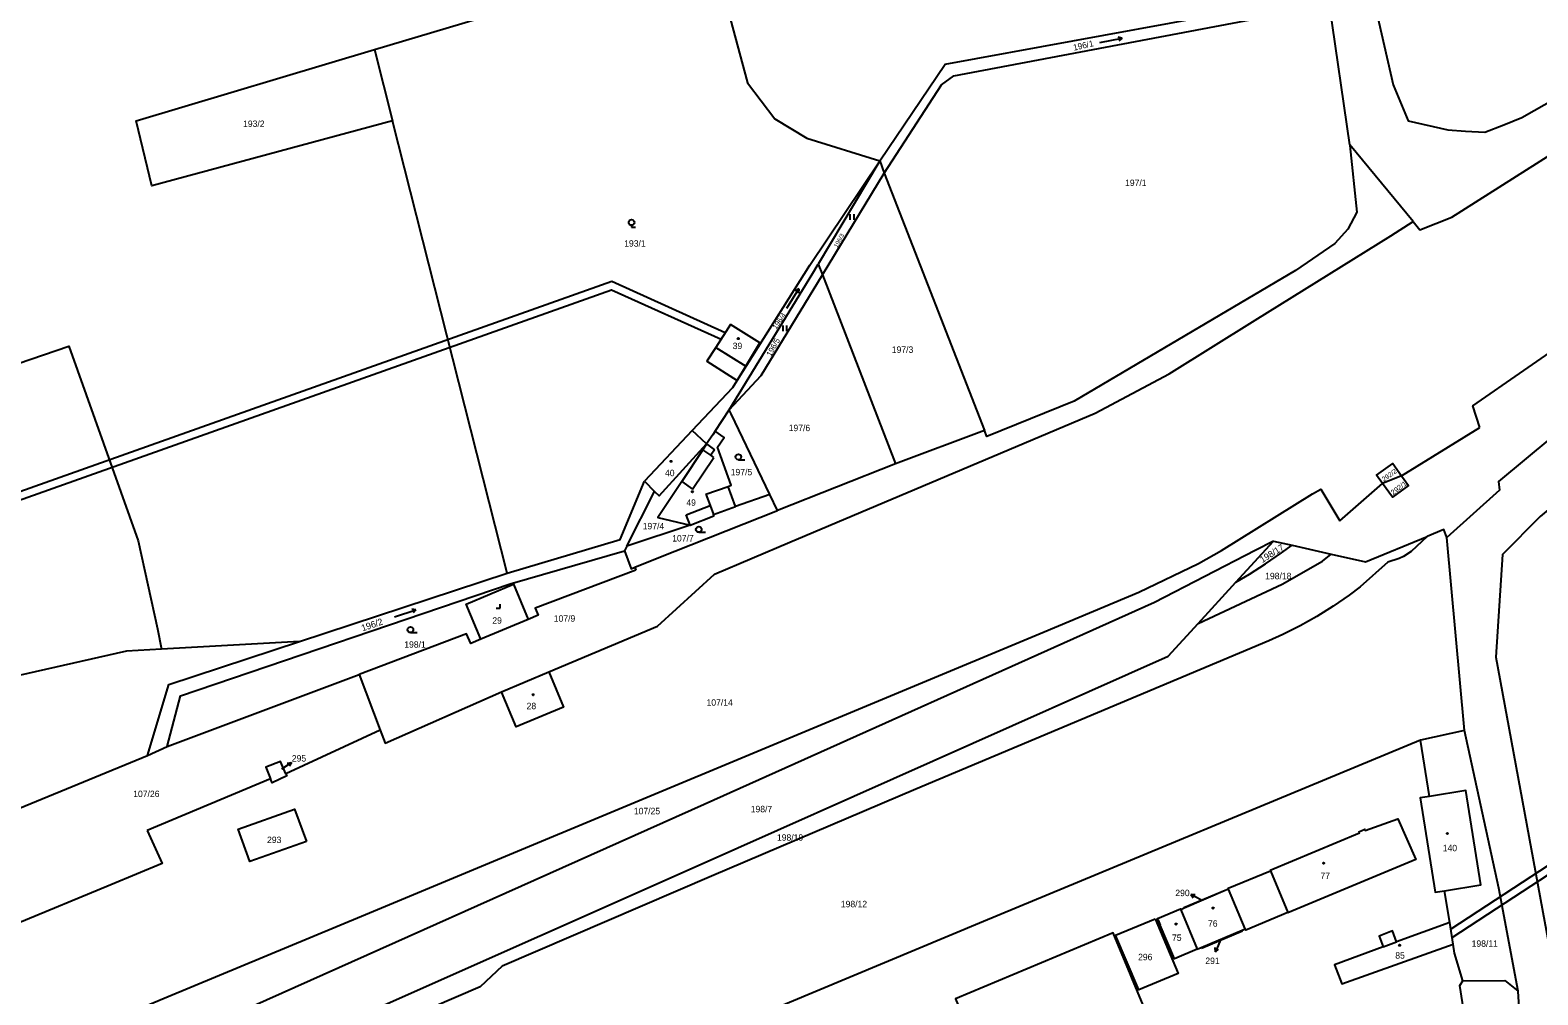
# Model space of a CAD drawing. Extents: x -724107 to -720612, y -1045267 to -1038441.
# Drawn here: x -723016.4 to -722617.2, y -1040225.1 to -1039969.7 of the extents above; entities that cross this region are included whole.
import ezdxf

# ---------------------------------------------------------------- set-up
doc = ezdxf.new("R2010")
doc.units = 0
for name, color, linetype in [('Hranice parcel', 7, 'Continuous'), ('Parcelní čísla', 7, 'Continuous'), ('Pop  PČ popisy', 7, 'Continuous'), ('Vnitřní kresba', 7, 'Continuous'), ('Věcná břemena k části', 7, 'Continuous'), ('Značky budov', 7, 'Continuous'), ('Značky kultur', 7, 'Continuous')]:
    doc.layers.add(name, color=color, linetype=linetype)

msp = doc.modelspace()

# ---------------------------------------------------------------- linework, layer by layer
at = {"layer": 'Hranice parcel'}
for p, q in [((-722667.02, -1040000.02), (-722672.33, -1039962.98)), ((-722925.28, -1039974.79), (-722920.51, -1039993.63)), ((-722890.16, -1040113.48), (-722920.51, -1039993.63)), ((-722650.22, -1040020.33), (-722667.02, -1040000.02)), ((-722791.42, -1040004.29), (-722807.73, -1040031.6)), ((-722791.42, -1040004.29), (-722790.29, -1040007.51)), ((-722806.63, -1040034.44), (-722790.29, -1040007.51)), ((-722790.29, -1040007.51), (-722763.71, -1040075.7)), ((-722656.15, -1040024.11), (-722650.22, -1040020.33)), ((-722807.73, -1040031.6), (-722806.63, -1040034.44)), ((-722806.63, -1040034.44), (-722787.3, -1040084.45)), ((-722835.03, -1040075.81), (-722831.31, -1040070.18)), ((-722830.78, -1040071.27), (-722831.31, -1040070.18)), ((-722820.54, -1040092.63), (-722830.78, -1040071.27)), ((-722841.13, -1040075.69), (-722853.71, -1040089.09)), ((-722837.3, -1040079.24), (-722841.13, -1040075.69)), ((-722763.71, -1040075.7), (-722787.3, -1040084.45)), ((-722653.29, -1040087.68), (-722632.59, -1040074.9)), ((-722787.3, -1040084.45), (-722818.51, -1040096.87)), ((-722653.29, -1040087.68), (-722658.34, -1040089.66)), ((-722858.41, -1040106.27), (-722851.07, -1040091.78)), ((-722853.71, -1040089.09), (-722851.07, -1040091.78)), ((-722829.62, -1040095.79), (-722831.64, -1040090.47)), ((-722820.54, -1040092.63), (-722829.62, -1040095.79)), ((-722818.51, -1040096.87), (-722820.54, -1040092.63)), ((-722669.59, -1040099.62), (-722658.34, -1040089.66)), ((-722850.38, -1040109.51), (-722818.51, -1040096.87)), ((-722835.51, -1040097.94), (-722829.62, -1040095.79)), ((-722841.69, -1040100.72), (-722858.41, -1040106.27)), ((-722646.53, -1040103.72), (-722650.77, -1040107.74)), ((-722636.61, -1040155.14), (-722641.26, -1040103.98)), ((-722858.41, -1040106.27), (-722859.05, -1040107.54)), ((-722697.17, -1040115.82), (-722687.23, -1040104.94)), ((-722687.23, -1040104.94), (-722682.27, -1040106.05)), ((-722685.09, -1040108.08), (-722682.27, -1040106.05)), ((-722682.27, -1040106.05), (-722671.94, -1040108.37)), ((-722674.21, -1040110.23), (-722671.94, -1040108.37)), ((-722856.31, -1040111.87), (-722850.38, -1040109.51)), ((-722856.31, -1040111.87), (-722856.03, -1040112.69)), ((-722945.09, -1040131.53), (-722890.16, -1040113.48)), ((-722707.14, -1040126.75), (-722697.17, -1040115.82)), ((-722697.17, -1040115.82), (-722693.56, -1040113.67)), ((-722707.14, -1040126.75), (-722694.49, -1040120.88)), ((-722982.75, -1040128.17), (-722981.65, -1040133.58)), ((-722884.54, -1040125.71), (-722897.09, -1040130.96)), ((-722945.09, -1040131.53), (-722981.65, -1040133.58)), ((-722980.17, -1040159.36), (-722929.31, -1040140.24)), ((-722929.31, -1040140.24), (-722923.73, -1040155.01)), ((-722891.66, -1040144.86), (-722879.07, -1040139.59)), ((-722923.73, -1040155.01), (-722948.7, -1040166.55)), ((-722636.61, -1040155.14), (-722648.23, -1040157.64)), ((-722985.4, -1040161.71), (-722980.17, -1040159.36)), ((-722645.89, -1040172.58), (-722648.23, -1040157.64)), ((-722952.8, -1040167.92), (-722985.49, -1040181.63)), ((-722710.91, -1040201.98), (-722700.02, -1040197.39)), ((-722699.98, -1040197.48), (-722710.83, -1040202.16)), ((-722700.02, -1040197.39), (-722699.98, -1040197.48)), ((-722699.09, -1040197.1), (-722699.98, -1040197.48)), ((-722694.72, -1040207.61), (-722699.09, -1040197.1)), ((-722640.54, -1040205.93), (-722641.88, -1040197.52)), ((-722710.83, -1040202.16), (-722711.74, -1040202.55)), ((-722711.74, -1040202.55), (-722707.36, -1040213.03)), ((-722710.83, -1040202.16), (-722710.91, -1040201.98)), ((-722706.38, -1040212.61), (-722695.51, -1040207.95)), ((-722695.38, -1040208.25), (-722706.28, -1040212.84)), ((-722695.51, -1040207.95), (-722694.72, -1040207.61)), ((-722695.51, -1040207.95), (-722695.38, -1040208.25)), ((-722639.61, -1040211.71), (-722640.54, -1040205.93)), ((-722707.36, -1040213.03), (-722706.38, -1040212.61)), ((-722706.28, -1040212.84), (-722706.38, -1040212.61)), ((-722639.23, -1040214.11), (-722639.61, -1040211.71))]:
    msp.add_line(p, q, dxfattribs=at)
for points in [[(-722925.28, -1039974.79), (-722836.05, -1039948.1), (-722826.44, -1039983.63), (-722819.23, -1039993.16), (-722810.77, -1039998.25), (-722791.42, -1040004.29)], [(-722661.64, -1039957), (-722655.52, -1039984.1), (-722651.53, -1039993.67), (-722641.03, -1039996.07), (-722636.38, -1039996.37), (-722631.24, -1039996.71), (-722626.22, -1039994.72), (-722621.41, -1039992.81), (-722612.27, -1039987.62), (-722602.45, -1039985.88), (-722593.19, -1039987.41)], [(-722791.42, -1040004.29), (-722774.15, -1039978.62), (-722672.75, -1039960.04)], [(-722790.29, -1040007.51), (-722775.13, -1039984.17), (-722771.84, -1039981.74), (-722672.33, -1039962.98)], [(-722920.51, -1039993.63), (-722984.18, -1040010.89), (-722988.34, -1039993.66), (-722925.28, -1039974.79)], [(-722650.22, -1040020.33), (-722648.42, -1040022.51), (-722639.97, -1040019.15), (-722610.27, -1040000.4), (-722604.89, -1039998.76), (-722600.57, -1039998.38), (-722594.71, -1039999.73), (-722589.61, -1040002.13), (-722582.69, -1040010.88), (-722572.8, -1040003.76), (-722572.8, -1039996.07)], [(-722667.02, -1040000.02), (-722666.99, -1040000.22), (-722665.09, -1040017.87), (-722667.51, -1040022.37), (-722670.97, -1040026.18), (-722681.34, -1040033.28), (-722739.98, -1040067.89), (-722763.1, -1040077.27), (-722763.71, -1040075.7)], [(-722841.13, -1040075.69), (-722830.4, -1040064.25), (-722829.22, -1040062.39), (-722809.99, -1040031.91), (-722791.42, -1040004.29)], [(-722879.07, -1040139.59), (-722850.32, -1040127.45), (-722835.19, -1040113.71), (-722815.26, -1040105.22), (-722734.45, -1040071.11), (-722714.78, -1040060.64), (-722692.06, -1040046.45), (-722656.15, -1040024.11)], [(-722831.31, -1040070.18), (-722809.15, -1040033.98), (-722807.73, -1040031.6)], [(-722831.31, -1040070.18), (-722822.83, -1040061.14), (-722806.63, -1040034.44)], [(-722632.59, -1040074.9), (-722634.43, -1040069.11), (-722593.93, -1040041.05)], [(-722830.96, -1040047.61), (-722834.9, -1040053.71), (-722837.22, -1040057.3), (-722829.22, -1040062.39), (-722826.95, -1040058.61), (-722823.25, -1040052.43), (-722830.96, -1040047.61)], [(-722550.72, -1040045.78), (-722564.77, -1040055.6), (-722569.85, -1040059.04), (-722584.71, -1040071.74), (-722616.59, -1040098.48), (-722626.56, -1040108.5), (-722628.29, -1040135.67), (-722612.55, -1040221.43), (-722607.78, -1040249.29)], [(-723195.16, -1040142.29), (-723083.49, -1040082.73), (-723059.94, -1040071.69), (-723006.22, -1040053.35), (-722987.81, -1040104.87), (-722982.75, -1040128.17)], [(-722584.8, -1040053.94), (-722602.47, -1040068.33), (-722613.48, -1040077.46), (-722627.61, -1040089.17), (-722627.34, -1040091.49), (-722641.26, -1040103.98)], [(-722835.03, -1040075.81), (-722835.67, -1040076.77), (-722837.3, -1040079.24)], [(-722831.64, -1040090.47), (-722830.78, -1040090.13), (-722834.45, -1040080.07), (-722832.69, -1040077.55), (-722835.03, -1040075.81)], [(-722851.07, -1040091.78), (-722849.91, -1040092.97), (-722837.3, -1040079.24)], [(-722837.3, -1040079.24), (-722838.31, -1040080.77), (-722843.88, -1040089.18), (-722850.21, -1040098.74), (-722841.69, -1040100.72)], [(-722658.34, -1040089.66), (-722659.92, -1040087.48), (-722655.6, -1040084.4), (-722653.29, -1040087.68)], [(-722653.29, -1040087.68), (-722651.47, -1040090.27), (-722655.7, -1040093.3), (-722658.34, -1040089.66)], [(-723065.86, -1040270.73), (-723069.52, -1040262.82), (-723039.83, -1040250.53), (-723033.99, -1040248.11), (-722979.9, -1040225.51), (-722928.73, -1040204.29), (-722894.82, -1040190.13), (-722747.91, -1040128.99), (-722722.89, -1040118.44), (-722707.06, -1040110.86), (-722700.97, -1040107.48), (-722676.86, -1040092.44), (-722674.67, -1040091.17), (-722669.59, -1040099.62)], [(-722890.16, -1040113.48), (-722860.16, -1040104.57), (-722853.71, -1040089.09)], [(-722841.69, -1040100.72), (-722835.37, -1040098.25), (-722835.51, -1040097.94)], [(-722671.94, -1040108.37), (-722662.82, -1040110.42), (-722646.53, -1040103.72)], [(-722641.26, -1040103.98), (-722642.12, -1040101.91), (-722646.53, -1040103.72)], [(-722980.17, -1040159.36), (-722976.63, -1040145.89), (-722889.29, -1040116.29), (-722859.05, -1040107.54)], [(-722687.23, -1040104.94), (-722692.01, -1040107.41), (-722718.72, -1040121.23), (-722837.98, -1040174.71), (-722972.18, -1040234.74), (-722975.31, -1040236.15)], [(-722650.77, -1040107.74), (-722652.76, -1040109.01), (-722653.93, -1040109.54), (-722656.94, -1040110.54), (-722664.26, -1040117.05), (-722667.19, -1040119.29), (-722671.38, -1040122.2), (-722675.7, -1040124.9), (-722680.15, -1040127.37), (-722684.69, -1040129.66), (-722688.4, -1040131.33), (-722696.19, -1040134.63), (-722781.93, -1040170.64), (-722835.99, -1040193.66), (-722891.45, -1040217.54), (-722897.27, -1040223.02), (-722916.29, -1040231.21), (-722920.99, -1040231.45), (-722924.5, -1040231.34), (-722944.88, -1040239.7), (-722955.47, -1040244.59)], [(-722859.05, -1040107.54), (-722857.31, -1040112.27), (-722856.31, -1040111.87)], [(-722693.56, -1040113.67), (-722689.28, -1040110.95), (-722685.09, -1040108.08)], [(-722856.03, -1040112.69), (-722882.69, -1040122.71), (-722881.9, -1040124.6), (-722884.54, -1040125.71)], [(-722694.49, -1040120.88), (-722684.93, -1040116.35), (-722674.21, -1040110.23)], [(-722897.09, -1040130.96), (-722900.99, -1040121.62), (-722888.44, -1040116.39), (-722884.54, -1040125.71)], [(-722965.29, -1040246.76), (-722839.54, -1040190.89), (-722715.06, -1040135.42), (-722707.14, -1040126.75)], [(-722985.4, -1040161.71), (-722979.67, -1040142.89), (-722945.09, -1040131.53)], [(-722897.09, -1040130.96), (-722899.78, -1040132.09), (-722900.85, -1040129.54), (-722929.31, -1040140.24)], [(-722981.65, -1040133.58), (-722990.93, -1040134.1), (-723050.64, -1040147.6), (-723129.55, -1040176.62), (-723115.57, -1040213.24)], [(-722879.07, -1040139.59), (-722875.21, -1040148.91), (-722887.72, -1040154.16), (-722891.66, -1040144.86)], [(-722923.73, -1040155.01), (-722922.41, -1040158.48), (-722891.66, -1040144.86)], [(-722620.8, -1040249.67), (-722622.36, -1040224.13), (-722627.54, -1040196.89), (-722636.61, -1040155.14)], [(-722648.23, -1040157.64), (-722763.95, -1040205.69), (-722887.04, -1040257.05)], [(-723115.57, -1040213.24), (-723085.98, -1040201.93), (-723033.26, -1040181.42), (-722985.4, -1040161.71)], [(-722948.7, -1040166.55), (-722950.17, -1040163.29), (-722954.02, -1040164.83), (-722952.8, -1040167.92)], [(-722948.7, -1040166.55), (-722948.44, -1040167.14), (-722952.38, -1040168.97), (-722952.8, -1040167.92)], [(-722645.89, -1040172.58), (-722648.36, -1040172.97), (-722644.37, -1040197.92), (-722641.88, -1040197.52)], [(-722641.88, -1040197.52), (-722632.27, -1040195.96), (-722636.23, -1040171.03), (-722645.89, -1040172.58)], [(-722943.28, -1040184.46), (-722958.26, -1040189.77), (-722961.36, -1040181.22), (-722946.46, -1040175.96), (-722943.28, -1040184.46)], [(-722688.07, -1040192.13), (-722664.44, -1040182.19), (-722664.55, -1040181.91), (-722663.04, -1040181.27), (-722662.93, -1040181.55), (-722654.25, -1040178.53), (-722649.5, -1040189.27), (-722683.36, -1040203.43)], [(-722985.49, -1040181.63), (-722981.45, -1040190.29), (-722995.04, -1040195.98), (-723020.19, -1040206.37)], [(-722699.09, -1040197.1), (-722699.18, -1040196.89), (-722688.02, -1040192.24), (-722688.07, -1040192.13)], [(-722707.36, -1040213.03), (-722713.4, -1040215.54), (-722717.18, -1040206.64), (-722717.46, -1040206.75), (-722718.02, -1040205.41), (-722717.75, -1040205.3), (-722717.92, -1040204.89), (-722711.82, -1040202.37), (-722711.74, -1040202.55)], [(-722683.36, -1040203.43), (-722683.41, -1040203.3), (-722694.55, -1040208.01), (-722694.72, -1040207.61)], [(-722718.53, -1040204.98), (-722712.47, -1040219.46), (-722722.88, -1040223.82), (-722729.03, -1040209.26), (-722718.53, -1040204.98)], [(-722640.54, -1040205.93), (-722654.59, -1040211.11), (-722655.71, -1040208.18), (-722659.21, -1040209.53), (-722658.17, -1040212.43), (-722671.03, -1040217.17), (-722669.11, -1040222.22), (-722639.61, -1040211.71)], [(-722761.94, -1040248.85), (-722720.17, -1040231.44), (-722724.69, -1040220.57), (-722724.41, -1040220.45), (-722724.75, -1040219.64), (-722725.03, -1040219.76), (-722729.62, -1040208.7), (-722771.41, -1040226.14), (-722761.94, -1040248.85)], [(-722632.84, -1040254.75), (-722637.87, -1040222.67), (-722637.02, -1040221.42), (-722639.23, -1040214.11)]]:
    msp.add_lwpolyline(points, dxfattribs=at)
at = {"layer": 'Parcelní čísla'}
for p, q in [((-722949.76, -1040165.28), (-722947.26, -1040163.62)), ((-722948.37, -1040163.76), (-722947.26, -1040163.62)), ((-722947.26, -1040163.62), (-722947.82, -1040164.59))]:
    msp.add_line(p, q, dxfattribs=at)
at = {"layer": 'Pop  PČ popisy'}
for p, q in [((-722706.43, -1040199.95), (-722709.06, -1040198.49)), ((-722709.06, -1040198.49), (-722707.94, -1040198.54)), ((-722709.06, -1040198.49), (-722708.42, -1040199.42)), ((-722706.16, -1040200.11), (-722706.43, -1040199.95)), ((-722702.59, -1040213.69), (-722702.64, -1040212.57)), ((-722701.37, -1040210.95), (-722702.59, -1040213.69)), ((-722701.22, -1040210.61), (-722701.37, -1040210.95)), ((-722702.59, -1040213.69), (-722701.73, -1040212.98))]:
    msp.add_line(p, q, dxfattribs=at)
at = {"layer": 'Vnitřní kresba'}
for p, q in [((-722834.9, -1040053.71), (-722826.95, -1040058.61)), ((-722836.23, -1040082.22), (-722838.31, -1040080.77)), ((-722837.3, -1040079.24), (-722835.2, -1040080.75)), ((-722835.2, -1040080.75), (-722836.23, -1040082.22)), ((-722841.03, -1040091.19), (-722835.41, -1040082.79)), ((-722835.41, -1040082.79), (-722836.23, -1040082.22)), ((-722843.88, -1040089.18), (-722841.03, -1040091.19)), ((-722837.47, -1040092.56), (-722831.64, -1040090.47)), ((-722837.47, -1040092.56), (-722836.32, -1040095.54)), ((-722842.71, -1040097.98), (-722836.32, -1040095.54)), ((-722836.32, -1040095.54), (-722835.51, -1040097.94)), ((-722841.69, -1040100.72), (-722842.71, -1040097.98)), ((-722688.02, -1040192.24), (-722683.41, -1040203.3)), ((-722717.75, -1040205.3), (-722717.18, -1040206.64)), ((-722658.17, -1040212.43), (-722654.59, -1040211.11)), ((-722724.69, -1040220.57), (-722725.03, -1040219.76)), ((-722637.02, -1040221.42), (-722625.94, -1040221.34)), ((-722625.94, -1040221.34), (-722622.36, -1040224.13))]:
    msp.add_line(p, q, dxfattribs=at)
at = {"layer": 'Věcná břemena k části'}
for points in [[(-722832.38, -1040049.81), (-722862.37, -1040036.22), (-723193.38, -1040153.76)], [(-723193.07, -1040155.77), (-722862.46, -1040038.38), (-722833.48, -1040051.51)], [(-722598.14, -1040064.86), (-722588.39, -1040173.83), (-722640.25, -1040207.74)], [(-722639.9, -1040209.9), (-722586.29, -1040174.84), (-722596.27, -1040063.33)]]:
    msp.add_lwpolyline(points, dxfattribs=at)
at = {"layer": 'Značky budov'}
for centre in [(-722828.93, -1040051.33), (-722846.73, -1040083.83), (-722841.07, -1040091.89), (-722883.23, -1040145.65), (-722641.14, -1040182.38), (-722673.92, -1040190.23), (-722703.18, -1040202.12), (-722712.98, -1040206.37), (-722653.8, -1040211.96)]:
    msp.add_circle(centre, 0.175, dxfattribs=at)
at = {"layer": 'Značky kultur'}
for p, q in [((-722733.16, -1039972.95), (-722727.27, -1039971.8)), ((-722727.27, -1039971.8), (-722728.32, -1039971.5)), ((-722727.27, -1039971.8), (-722728.13, -1039972.48)), ((-722799.26, -1040019.9), (-722799.26, -1040018.4)), ((-722798.26, -1040019.9), (-722798.26, -1040018.4)), ((-722857.17, -1040021.33), (-722857.17, -1040021.83)), ((-722857.17, -1040021.83), (-722856.17, -1040021.83)), ((-722816.08, -1040043.26), (-722812.9, -1040038.18)), ((-722812.9, -1040038.18), (-722813.85, -1040038.74)), ((-722812.9, -1040038.18), (-722813, -1040039.27)), ((-722817.02, -1040049.39), (-722817.02, -1040047.89)), ((-722816.02, -1040049.39), (-722816.02, -1040047.89)), ((-722828.9, -1040083.43), (-722827.15, -1040083.43)), ((-722839.39, -1040102.62), (-722837.64, -1040102.62)), ((-722919.96, -1040125.02), (-722914.26, -1040123.17)), ((-722914.26, -1040123.17), (-722915.34, -1040122.99)), ((-722914.26, -1040123.17), (-722915.03, -1040123.95)), ((-722892.99, -1040122.68), (-722891.99, -1040122.68)), ((-722891.99, -1040122.68), (-722891.99, -1040121.68)), ((-722915.72, -1040129.18), (-722913.97, -1040129.18))]:
    msp.add_line(p, q, dxfattribs=at)
for centre in [(-722857.17, -1040020.58), (-722828.9, -1040082.68), (-722839.39, -1040101.87), (-722915.72, -1040128.43)]:
    msp.add_circle(centre, 0.75, dxfattribs=at)

# ---------------------------------------------------------------- texts
at = {"layer": 'Parcelní čísla'}
for s, height, rotation, p in [('196/1', 1.636, 13, (-722740.03, -1039975.11)), ('196/3', 1.14, 61, (-722802.73, -1040027.35)), ('196/4', 1.366, 55, (-722818.88, -1040048.98)), ('196/5', 1.524, 61, (-722820.26, -1040056.2)), ('292/2', 1.275, 35, (-722657.98, -1040089.27)), ('292/1', 1.36, 37, (-722655.49, -1040092.82)), ('198/17', 1.7, 32, (-722690.13, -1040110.77)), ('196/2', 1.753, 19, (-722928.39, -1040128.88))]:
    msp.add_text(s, height=height, rotation=rotation, dxfattribs=at).set_placement(p)
for s, p in [('193/2', (-722960.05, -1039995.29)), ('197/1', (-722726.49, -1040010.93)), ('193/1', (-722859.13, -1040026.98)), ('39', (-722830.4, -1040054.11)), ('197/3', (-722788.27, -1040055.11)), ('197/6', (-722815.57, -1040075.84)), ('40', (-722848.32, -1040087.76)), ('197/5', (-722830.92, -1040087.53)), ('49', (-722842.67, -1040095.61)), ('197/4', (-722854.23, -1040101.84)), ('107/7', (-722846.42, -1040105.06)), ('198/18', (-722689.4, -1040115.05)), ('107/9', (-722877.77, -1040126.3)), ('29', (-722894.05, -1040126.82)), ('198/1', (-722917.36, -1040133.18)), ('28', (-722884.97, -1040149.47)), ('107/14', (-722837.33, -1040148.54)), ('295', (-722947.14, -1040163.33)), ('107/26', (-722989.14, -1040172.73)), ('107/25', (-722856.57, -1040177.28)), ('198/7', (-722825.62, -1040176.76)), ('293', (-722953.7, -1040184.91)), ('198/19', (-722818.68, -1040184.29)), ('140', (-722642.37, -1040187.08)), ('77', (-722674.76, -1040194.46)), ('198/12', (-722801.76, -1040201.91)), ('290', (-722713.19, -1040198.97)), ('76', (-722704.53, -1040207.06)), ('75', (-722714.06, -1040210.82)), ('198/11', (-722634.72, -1040212.39)), ('296', (-722723.05, -1040215.94)), ('291', (-722705.24, -1040216.93)), ('85', (-722654.94, -1040215.52))]:
    msp.add_text(s, height=1.7, dxfattribs=at).set_placement(p)

doc.saveas('drawing.dxf')
